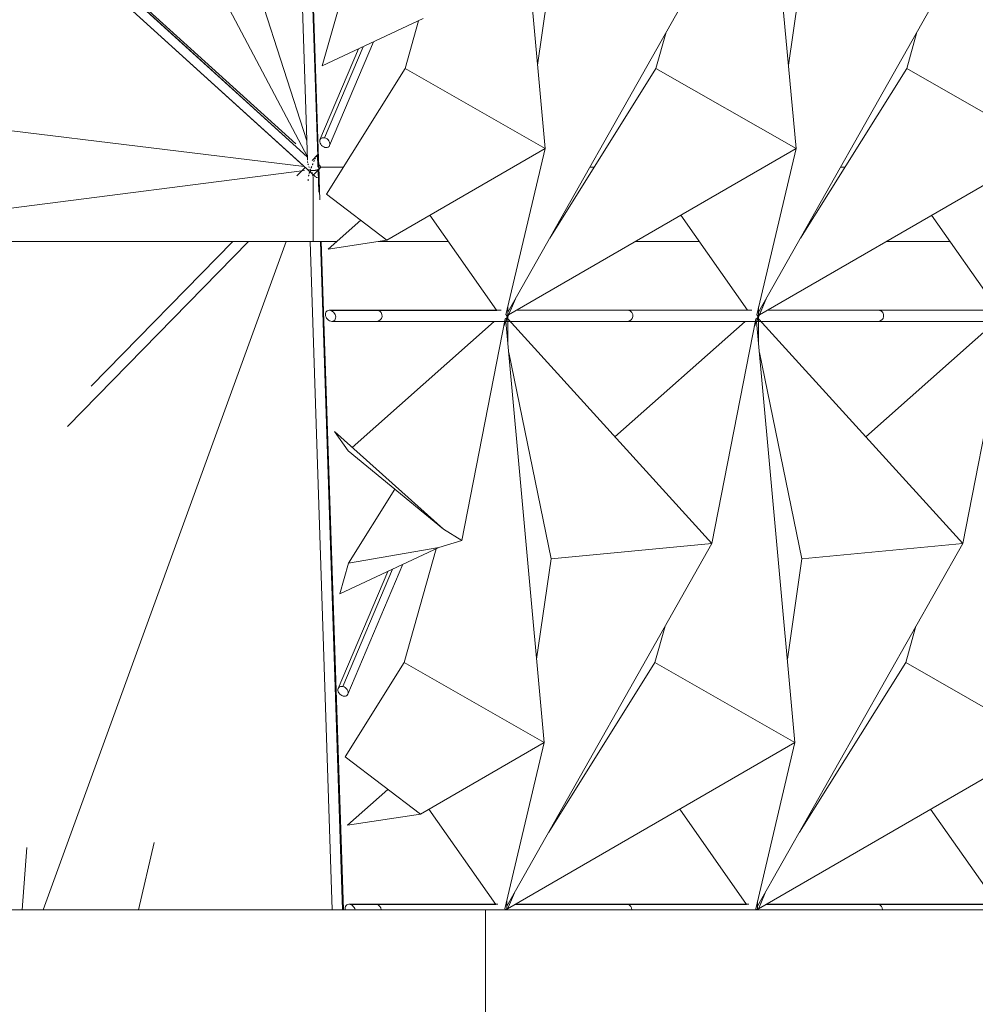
# Model space of a CAD drawing. Header units: inches. Extents: x 424 to 2043, y -237 to 445.
# Tile 314 of 656: x 717.26 to 722.4, y 211.34 to 216.64. Entities that reach past the tile are written whole.
import ezdxf

# ---------------------------------------------------------------- set-up
doc = ezdxf.new("R2010")
doc.units = ezdxf.units.IN
doc.header["$MEASUREMENT"] = 0
for name, color, linetype, lineweight in [('A-FLOR', 192, 'Continuous', 9), ('A-GENM', 13, 'Continuous', 9), ('A-GLAZ-CURT', 52, 'Continuous', 9)]:
    doc.layers.add(name, color=color, linetype=linetype, lineweight=lineweight)

# ---------------------------------------------------------------- blocks, each defined once
blk = doc.blocks.new('Generic Models 1 - Generic Models 1-135348-North')
at = {"layer": 'A-GENM'}
for p, q in [((88.3879, 1.6), (136.734, 1.6)), ((136.734, 1.6), (157.6439, 1.6)), ((136.734, 0), (136.734, 1.6))]:
    blk.add_line(p, q, dxfattribs=at)
blk = doc.blocks.new('Family2 - Family2-154966-North')
at = {"layer": 'A-GLAZ-CURT'}
for p, q in [((136.8182, 4.83), (136.8066, 4.83)), ((137.5057, 4.8293), (136.9011, 4.8293)), ((137.4995, 4.83), (136.9023, 4.83)), ((138.1689, 4.83), (137.4995, 4.83)), ((138.1455, 4.8293), (137.5057, 4.8293)), ((136.8539, 4.659), (136.8541, 4.7824)), ((136.8557, 4.7816), (137.9534, 3.5734)), ((136.8557, 4.7816), (137.9534, 3.5734)), ((138.19, 4.7831), (137.9534, 3.5734)), ((138.19, 4.7831), (137.9534, 3.5734)), ((138.1812, 4.7381), (138.2093, 4.8044)), ((136.8416, 4.77), (136.8646, 4.77)), ((136.8663, 4.77), (137.4995, 4.77)), ((137.4311, 4.1483), (138.1322, 4.77)), ((137.4995, 4.77), (138.1574, 4.77)), ((138.1296, 4.77), (138.128, 4.7663)), ((137.0871, 3.4906), (136.8591, 4.6018)), ((137.9534, 3.5734), (136.8489, 1.6189)), ((137.9534, 3.5734), (136.8489, 1.6189)), ((137.0871, 3.4906), (137.9534, 3.5734)), ((137.9534, 3.5734), (137.0871, 3.4906)), ((137.0093, 2.9505), (137.0871, 3.4906)), ((136.8486, 1.6158), (136.8486, 1.6484)), ((136.8511, 1.6), (136.89, 1.6916))]:
    blk.add_line(p, q, dxfattribs=at)
for start_param, end_param in [(6.061168, 6.322967), (3.141593, 6.061168)]:
    blk.add_ellipse((137.4995, 4.8), major_axis=(0, 0.03), ratio=0.942671, start_param=start_param, end_param=end_param, dxfattribs=at)
for points, knots in [([(136.8444, 4.8061), (136.8446, 4.8058), (136.8458, 4.8042), (136.8478, 4.8012), (136.85, 4.7973), (136.8518, 4.7934), (136.8531, 4.7896), (136.8539, 4.786), (136.8542, 4.7826), (136.8541, 4.7806), (136.8539, 4.7796)], [0.3637696, 0.3637696, 0.3637696, 0.3637696, 0.375, 0.4166667, 0.4583333, 0.5, 0.5416667, 0.5833333, 0.625, 0.6666667, 0.6666667, 0.6666667, 0.6666667]), ([(138.2102, 4.8067), (138.21, 4.8061), (138.2093, 4.8043), (138.2079, 4.8012), (138.2055, 4.7973), (138.2025, 4.7934), (138.1991, 4.7896), (138.1953, 4.786), (138.1922, 4.7835), (138.1903, 4.7821), (138.1899, 4.7818)], [0.3580875, 0.3580875, 0.3580875, 0.3580875, 0.375, 0.4166667, 0.4583333, 0.5, 0.5416667, 0.5833333, 0.625, 0.6364711, 0.6364711, 0.6364711, 0.6364711]), ([(136.8486, 1.6182), (136.8486, 1.6172), (136.8486, 1.6151), (136.8485, 1.6117), (136.8482, 1.6069), (136.8478, 1.6029), (136.8474, 1.6002), (136.8473, 1.6)], [-0.6427143, -0.6427143, -0.6427143, -0.6427143, -0.625, -0.6041667, -0.5833333, -0.5416667, -0.537574, -0.537574, -0.537574, -0.537574])]:
    blk.add_open_spline(points, degree=3, knots=knots, dxfattribs=at)
blk = doc.blocks.new('Family2 - Family2-V1-North')
at = {"layer": 'A-GLAZ-CURT'}
for p, q in [((136.8238, 8.03), (136.8122, 8.03)), ((137.5113, 8.0293), (136.9067, 8.0293)), ((137.5051, 8.03), (136.9079, 8.03)), ((138.1745, 8.03), (137.5051, 8.03)), ((138.1511, 8.0293), (137.5113, 8.0293)), ((136.8472, 7.97), (136.8702, 7.97)), ((136.8595, 7.859), (136.8597, 7.9824)), ((136.8613, 7.9816), (137.959, 6.7734)), ((136.8613, 7.9816), (137.959, 6.7734)), ((136.8719, 7.97), (137.5051, 7.97)), ((137.4366, 7.3483), (138.137, 7.9693)), ((137.5051, 7.97), (138.163, 7.97)), ((138.1956, 7.9831), (137.959, 6.7734)), ((138.1956, 7.9831), (137.959, 6.7734)), ((138.1352, 7.97), (138.1336, 7.9663)), ((138.1868, 7.9381), (138.2149, 8.0044)), ((137.0927, 6.6906), (136.8647, 7.8018)), ((137.959, 6.7734), (136.8544, 4.8189)), ((137.959, 6.7734), (136.8544, 4.8189)), ((137.0927, 6.6906), (137.959, 6.7734)), ((137.959, 6.7734), (137.0927, 6.6906)), ((137.0149, 6.1505), (137.0927, 6.6906)), ((136.8456, 4.7737), (136.8954, 4.8914)), ((136.8542, 4.8158), (136.8542, 4.8484))]:
    blk.add_line(p, q, dxfattribs=at)
for start_param, end_param in [(6.061168, 6.322967), (3.141593, 6.061168)]:
    blk.add_ellipse((137.5051, 8), major_axis=(0, 0.03), ratio=0.942671, start_param=start_param, end_param=end_param, dxfattribs=at)
for points, knots in [([(136.85, 8.0061), (136.8502, 8.0058), (136.8514, 8.0042), (136.8534, 8.0012), (136.8556, 7.9973), (136.8574, 7.9934), (136.8587, 7.9896), (136.8595, 7.986), (136.8598, 7.9826), (136.8596, 7.9806), (136.8595, 7.9796)], [0.3637696, 0.3637696, 0.3637696, 0.3637696, 0.375, 0.4166667, 0.4583333, 0.5, 0.5416667, 0.5833333, 0.625, 0.6666667, 0.6666667, 0.6666667, 0.6666667]), ([(138.2158, 8.0067), (138.2156, 8.0061), (138.2149, 8.0043), (138.2135, 8.0012), (138.211, 7.9973), (138.2081, 7.9934), (138.2047, 7.9896), (138.2009, 7.986), (138.1978, 7.9835), (138.1959, 7.9821), (138.1955, 7.9818)], [0.3580875, 0.3580875, 0.3580875, 0.3580875, 0.375, 0.4166667, 0.4583333, 0.5, 0.5416667, 0.5833333, 0.625, 0.6364711, 0.6364711, 0.6364711, 0.6364711]), ([(136.8477, 4.7791), (136.8473, 4.778), (136.8465, 4.7758), (136.8452, 4.7728), (136.8444, 4.7709), (136.844, 4.7701)], [-0.41629242, -0.41629242, -0.41629242, -0.41629242, -0.39583333, -0.375, -0.35906286, -0.35906286, -0.35906286, -0.35906286]), ([(136.8541, 4.8182), (136.8542, 4.8172), (136.8542, 4.8151), (136.8541, 4.8117), (136.8538, 4.8069), (136.8531, 4.8007), (136.8518, 4.7934), (136.85, 4.7861), (136.8485, 4.7815), (136.8477, 4.7792)], [-0.6427143, -0.6427143, -0.6427143, -0.6427143, -0.625, -0.6041667, -0.5833333, -0.5416667, -0.5, -0.4583333, -0.4166667, -0.4166667, -0.4166667, -0.4166667])]:
    blk.add_open_spline(points, degree=3, knots=knots, dxfattribs=at)
blk = doc.blocks.new('Family2 - Family2-154967-North')
at = {"layer": 'A-GLAZ-CURT'}
for p, q in [((138.1812, 4.7381), (138.1963, 4.7737)), ((138.2046, 4.659), (138.2049, 4.8158)), ((138.1296, 4.77), (138.128, 4.7663)), ((138.4009, 2.5007), (138.1945, 4.77)), ((138.4009, 2.5007), (138.1945, 4.77)), ((137.7016, 3.1277), (137.6466, 2.932)), ((137.6466, 2.932), (137.0746, 2.0183)), ((137.6466, 2.932), (138.4009, 2.5007)), ((138.4009, 2.5007), (137.6466, 2.932)), ((136.8529, 1.6046), (138.4009, 2.5007)), ((136.8529, 1.6046), (138.4009, 2.5007)), ((138.1892, 1.6054), (138.4009, 2.5007)), ((138.1892, 1.6054), (138.4009, 2.5007)), ((137.7802, 2.1414), (138.1399, 1.6293)), ((136.853, 1.6044), (136.89, 1.6916)), ((138.1993, 1.6), (138.1994, 1.6484)), ((137.5001, 1.6293), (136.8955, 1.6293)), ((137.4939, 1.63), (136.8968, 1.63)), ((138.1518, 1.63), (137.4939, 1.63)), ((138.1399, 1.6293), (137.5001, 1.6293))]:
    blk.add_line(p, q, dxfattribs=at)
for start_param, end_param in [(6.061168, 6.322967), (4.71212, 6.061168)]:
    blk.add_ellipse((137.4939, 1.6), major_axis=(0, 0.03), ratio=0.942671, start_param=start_param, end_param=end_param, dxfattribs=at)
for points, knots in [([(138.1947, 4.7701), (138.1951, 4.7709), (138.1959, 4.7728), (138.1972, 4.7758), (138.1989, 4.7803), (138.2007, 4.7861), (138.2025, 4.7934), (138.2039, 4.8007), (138.2045, 4.8069), (138.2048, 4.8117), (138.2049, 4.8151), (138.2049, 4.8172), (138.2049, 4.8182)], [-0.641301, -0.641301, -0.641301, -0.641301, -0.625, -0.6041667, -0.5833333, -0.5416667, -0.5, -0.4583333, -0.4166667, -0.3958333, -0.375, -0.3572857, -0.3572857, -0.3572857, -0.3572857]), ([(136.8508, 1.6), (136.851, 1.6004), (136.852, 1.6021), (136.853, 1.6043), (136.8537, 1.6061), (136.8539, 1.6067)], [0.5705846, 0.5705846, 0.5705846, 0.5705846, 0.58333333, 0.625, 0.64191254, 0.64191254, 0.64191254, 0.64191254]), ([(138.1936, 1.6), (138.1934, 1.6004), (138.1924, 1.6021), (138.191, 1.6042), (138.1898, 1.6058), (138.1895, 1.6061)], [0.5705846, 0.5705846, 0.5705846, 0.5705846, 0.58333333, 0.625, 0.63623038, 0.63623038, 0.63623038, 0.63623038])]:
    blk.add_open_spline(points, degree=3, knots=knots, dxfattribs=at)
blk = doc.blocks.new('Family2 - Family2-V15-North')
at = {"layer": 'A-GLAZ-CURT'}
for p, q in [((138.2102, 7.859), (138.2105, 8.0158)), ((138.1352, 7.97), (138.1336, 7.9663)), ((138.1868, 7.9381), (138.2019, 7.9737)), ((138.4065, 5.7007), (138.2001, 7.97)), ((138.4065, 5.7007), (138.2001, 7.97)), ((137.7072, 6.3277), (137.6522, 6.132)), ((137.6522, 6.132), (137.0802, 5.2183)), ((137.6522, 6.132), (138.4065, 5.7007)), ((138.4065, 5.7007), (137.6522, 6.132)), ((136.8585, 4.8046), (138.4065, 5.7007)), ((136.8585, 4.8046), (138.4065, 5.7007)), ((138.1948, 4.8054), (138.4065, 5.7007)), ((138.1948, 4.8054), (138.4065, 5.7007)), ((137.7858, 5.3414), (138.1455, 4.8293)), ((136.8586, 4.8044), (136.8954, 4.8914)), ((137.5057, 4.8293), (136.9011, 4.8293)), ((137.4995, 4.83), (136.9023, 4.83)), ((138.1574, 4.83), (137.4995, 4.83)), ((138.1455, 4.8293), (137.5057, 4.8293)), ((138.2048, 4.7824), (138.205, 4.8484)), ((136.8066, 4.77), (136.8354, 4.77)), ((136.8367, 4.77), (136.8646, 4.77)), ((136.8663, 4.77), (137.4995, 4.77)), ((137.4995, 4.77), (138.1861, 4.77)), ((138.1875, 4.77), (138.1924, 4.77))]:
    blk.add_line(p, q, dxfattribs=at)
for start_param, end_param in [(6.061168, 6.322967), (3.141593, 6.061168)]:
    blk.add_ellipse((137.4995, 4.8), major_axis=(0, 0.03), ratio=0.942671, start_param=start_param, end_param=end_param, dxfattribs=at)
for points, knots in [([(138.2003, 7.9701), (138.2007, 7.9709), (138.2015, 7.9728), (138.2028, 7.9758), (138.2045, 7.9803), (138.2063, 7.9861), (138.2081, 7.9934), (138.2094, 8.0007), (138.2101, 8.0069), (138.2104, 8.0117), (138.2105, 8.0151), (138.2105, 8.0172), (138.2105, 8.0182)], [-0.641301, -0.641301, -0.641301, -0.641301, -0.625, -0.6041667, -0.5833333, -0.5416667, -0.5, -0.4583333, -0.4166667, -0.3958333, -0.375, -0.3572857, -0.3572857, -0.3572857, -0.3572857]), ([(136.8392, 4.7818), (136.8396, 4.7821), (136.8414, 4.7835), (136.8446, 4.786), (136.8484, 4.7896), (136.8518, 4.7934), (136.8547, 4.7973), (136.8571, 4.8012), (136.8586, 4.8043), (136.8593, 4.8061), (136.8595, 4.8067)], [0.3635289, 0.3635289, 0.3635289, 0.3635289, 0.375, 0.4166667, 0.4583333, 0.5, 0.5416667, 0.5833333, 0.625, 0.6419125, 0.6419125, 0.6419125, 0.6419125]), ([(138.2046, 4.7796), (138.2048, 4.7806), (138.2049, 4.7826), (138.2046, 4.786), (138.2038, 4.7896), (138.2025, 4.7934), (138.2008, 4.7973), (138.1986, 4.8012), (138.1966, 4.8042), (138.1954, 4.8058), (138.1951, 4.8061)], [0.3333333, 0.3333333, 0.3333333, 0.3333333, 0.375, 0.4166667, 0.4583333, 0.5, 0.5416667, 0.5833333, 0.625, 0.6362304, 0.6362304, 0.6362304, 0.6362304])]:
    blk.add_open_spline(points, degree=3, knots=knots, dxfattribs=at)
blk = doc.blocks.new('Family2 - Family2-V21-North')
at = {"layer": 'A-GLAZ-CURT'}
for p, q in [((138.1745, 8.03), (138.163, 8.03)), ((138.8621, 8.0293), (138.2574, 8.0293)), ((138.8558, 8.03), (138.2587, 8.03)), ((139.5253, 8.03), (138.8558, 8.03)), ((139.5018, 8.0293), (138.8621, 8.0293)), ((138.198, 7.97), (138.2209, 7.97)), ((138.2102, 7.859), (138.2104, 7.9824)), ((138.212, 7.9816), (139.3098, 6.7734)), ((138.212, 7.9816), (139.3098, 6.7734)), ((138.2226, 7.97), (138.8558, 7.97)), ((138.7874, 7.3483), (139.4877, 7.9693)), ((138.8558, 7.97), (139.5137, 7.97)), ((139.5463, 7.9831), (139.3098, 6.7734)), ((139.5463, 7.9831), (139.3098, 6.7734)), ((139.4859, 7.97), (139.4843, 7.9663)), ((139.5375, 7.9381), (139.5656, 8.0044)), ((138.4434, 6.6906), (138.2154, 7.8018)), ((139.3098, 6.7734), (138.2052, 4.8189)), ((139.3098, 6.7734), (138.2052, 4.8189)), ((138.4434, 6.6906), (139.3098, 6.7734)), ((139.3098, 6.7734), (138.4434, 6.6906)), ((138.3656, 6.1505), (138.4434, 6.6906)), ((138.1963, 4.7737), (138.2462, 4.8914)), ((138.2049, 4.8158), (138.205, 4.8484))]:
    blk.add_line(p, q, dxfattribs=at)
for start_param, end_param in [(6.061168, 6.322967), (3.141593, 6.061168)]:
    blk.add_ellipse((138.8558, 8), major_axis=(0, 0.03), ratio=0.942671, start_param=start_param, end_param=end_param, dxfattribs=at)
for points, knots in [([(138.2007, 8.0061), (138.201, 8.0058), (138.2022, 8.0042), (138.2041, 8.0012), (138.2064, 7.9973), (138.2081, 7.9934), (138.2094, 7.9896), (138.2102, 7.986), (138.2105, 7.9826), (138.2104, 7.9806), (138.2102, 7.9796)], [0.3637696, 0.3637696, 0.3637696, 0.3637696, 0.375, 0.4166667, 0.4583333, 0.5, 0.5416667, 0.5833333, 0.625, 0.6666667, 0.6666667, 0.6666667, 0.6666667]), ([(139.5665, 8.0066), (139.5663, 8.0061), (139.5657, 8.0043), (139.5642, 8.0012), (139.5618, 7.9973), (139.5589, 7.9934), (139.5555, 7.9896), (139.5516, 7.986), (139.5485, 7.9835), (139.5466, 7.9821), (139.5462, 7.9818)], [0.3584649, 0.3584649, 0.3584649, 0.3584649, 0.375, 0.4166667, 0.4583333, 0.5, 0.5416667, 0.5833333, 0.625, 0.6364711, 0.6364711, 0.6364711, 0.6364711]), ([(138.2049, 4.8182), (138.2049, 4.8172), (138.2049, 4.8151), (138.2048, 4.8117), (138.2045, 4.8069), (138.2039, 4.8007), (138.2025, 4.7934), (138.2007, 4.7861), (138.1989, 4.7803), (138.1972, 4.7758), (138.1959, 4.7728), (138.1951, 4.7709), (138.1947, 4.7701)], [-0.6427143, -0.6427143, -0.6427143, -0.6427143, -0.625, -0.6041667, -0.5833333, -0.5416667, -0.5, -0.4583333, -0.4166667, -0.3958333, -0.375, -0.358699, -0.358699, -0.358699, -0.358699])]:
    blk.add_open_spline(points, degree=3, knots=knots, dxfattribs=at)
blk = doc.blocks.new('Family2 - Family2-V17-North')
at = {"layer": 'A-GLAZ-CURT'}
for p, q in [((150.3668, 7.859), (150.3671, 8.0158)), ((150.2918, 7.97), (150.2902, 7.9663)), ((150.3434, 7.9381), (150.3585, 7.9737)), ((150.5631, 5.7007), (150.3567, 7.97)), ((150.5631, 5.7007), (150.3567, 7.97)), ((149.8638, 6.3277), (149.8088, 6.132)), ((149.8088, 6.132), (149.2368, 5.2183)), ((149.8088, 6.132), (150.5631, 5.7007)), ((150.5631, 5.7007), (149.8088, 6.132)), ((149.0151, 4.8046), (150.5631, 5.7007)), ((149.0151, 4.8046), (150.5631, 5.7007)), ((150.3514, 4.8054), (150.5631, 5.7007)), ((150.3514, 4.8054), (150.5631, 5.7007)), ((149.9424, 5.3414), (150.3021, 4.8293)), ((149.0152, 4.8044), (149.052, 4.8914)), ((149.6623, 4.8293), (149.0577, 4.8293)), ((149.6561, 4.83), (149.0589, 4.83)), ((150.314, 4.83), (149.6561, 4.83)), ((150.3021, 4.8293), (149.6623, 4.8293)), ((150.3614, 4.7824), (150.3615, 4.8484)), ((148.9632, 4.77), (148.9919, 4.77)), ((148.9933, 4.77), (149.0212, 4.77)), ((149.0229, 4.77), (149.6561, 4.77)), ((149.6561, 4.77), (150.3427, 4.77)), ((150.344, 4.77), (150.349, 4.77))]:
    blk.add_line(p, q, dxfattribs=at)
for start_param, end_param in [(6.061168, 6.322967), (3.141593, 6.061168)]:
    blk.add_ellipse((149.6561, 4.8), major_axis=(0, 0.03), ratio=0.942671, start_param=start_param, end_param=end_param, dxfattribs=at)
for points, knots in [([(150.3569, 7.9701), (150.3572, 7.9709), (150.3581, 7.9728), (150.3594, 7.9758), (150.3611, 7.9803), (150.3629, 7.9861), (150.3647, 7.9934), (150.366, 8.0007), (150.3667, 8.0069), (150.367, 8.0117), (150.3671, 8.0151), (150.3671, 8.0173), (150.367, 8.0183)], [-0.641301, -0.641301, -0.641301, -0.641301, -0.625, -0.6041667, -0.5833333, -0.5416667, -0.5, -0.4583333, -0.4166667, -0.3958333, -0.375, -0.3568993, -0.3568993, -0.3568993, -0.3568993]), ([(148.9958, 4.7818), (148.9962, 4.7821), (148.998, 4.7835), (149.0012, 4.786), (149.005, 4.7896), (149.0084, 4.7934), (149.0113, 4.7973), (149.0137, 4.8012), (149.0152, 4.8043), (149.0159, 4.8061), (149.016, 4.8067)], [0.3635289, 0.3635289, 0.3635289, 0.3635289, 0.375, 0.4166667, 0.4583333, 0.5, 0.5416667, 0.5833333, 0.625, 0.6419125, 0.6419125, 0.6419125, 0.6419125]), ([(150.3612, 4.7796), (150.3614, 4.7806), (150.3615, 4.7826), (150.3612, 4.786), (150.3604, 4.7896), (150.3591, 4.7934), (150.3574, 4.7973), (150.3551, 4.8012), (150.3532, 4.8042), (150.352, 4.8058), (150.3517, 4.8061)], [0.3333333, 0.3333333, 0.3333333, 0.3333333, 0.375, 0.4166667, 0.4583333, 0.5, 0.5416667, 0.5833333, 0.625, 0.6362304, 0.6362304, 0.6362304, 0.6362304])]:
    blk.add_open_spline(points, degree=3, knots=knots, dxfattribs=at)
blk = doc.blocks.new('Family2 - Family2-157067-North')
at = {"layer": 'A-GLAZ-CURT'}
for p, q in [((135.5657, 13.6657), (135.5404, 13.6413)), ((135.5668, 13.6044), (135.5648, 13.6648)), ((135.5712, 13.5899), (135.5687, 13.6644)), ((135.4968, 13.5991), (135.4538, 13.5576)), ((135.5715, 13.4643), (135.5675, 13.5843)), ((135.5767, 13.4243), (135.5712, 13.5892)), ((135.513, 13.5356), (135.5131, 13.5305)), ((133.7643, 11.8431), (135.1697, 13.2)), ((135.3916, 13.2), (133.8991, 9.1958)), ((135.3916, 13.2), (133.8991, 9.1958)), ((135.0833, 13.2), (134.1709, 12.3191)), ((135.5241, 13.2), (135.6436, 9.599)), ((135.7, 9.5919), (135.5803, 13.2)), ((135.7036, 9.601), (135.5841, 13.2)), ((131.4338, 9.5932), (133.0737, 11.1764)), ((132.5523, 10.7564), (131.3996, 9.6435)), ((133.9189, 9.9316), (133.8991, 9.1958)), ((133.8991, 9.1958), (133.9189, 9.9316)), ((133.8991, 9.1958), (134.5339, 9.6)), ((133.8991, 9.1958), (134.5339, 9.6)), ((135.7095, 9.4243), (135.7036, 9.601)), ((131.3617, 9.5921), (131.4352, 9.5255)), ((133.8991, 9.1958), (131.427, 9.595)), ((133.8991, 9.1958), (131.427, 9.595)), ((135.6436, 9.599), (135.646, 9.529)), ((135.7042, 9.4643), (135.7, 9.5919)), ((131.7939, 9.2), (135.8153, 5.5514)), ((135.7745, 5.6569), (131.8693, 9.2)), ((135.7129, 5.7253), (131.8832, 9.2)), ((135.776, 5.6566), (133.8991, 9.1958)), ((135.776, 5.6566), (133.8991, 9.1958)), ((134.6622, 9.2), (135.7717, 5.7418)), ((135.6569, 9.2), (135.7751, 5.6382)), ((135.8323, 5.6045), (135.713, 9.2)), ((135.8367, 5.5901), (135.7169, 9.2)), ((135.8343, 5.5468), (135.833, 5.5843)), ((135.8377, 5.5618), (135.8367, 5.5896))]:
    blk.add_line(p, q, dxfattribs=at)
for start_param, end_param in [(5.767771, 6.29137), (3.141593, 5.767771)]:
    blk.add_ellipse((135.6736, 9.6), major_axis=(0.03, 0.001), ratio=0.609969, start_param=start_param, end_param=end_param, dxfattribs=at)
for points, knots in [([(135.5484, 13.6356), (135.5482, 13.6351), (135.5474, 13.6334), (135.5462, 13.6309), (135.5452, 13.6287), (135.5448, 13.6279)], [0.24203191, 0.24203191, 0.24203191, 0.24203191, 0.25, 0.27083333, 0.28380873, 0.28380873, 0.28380873, 0.28380873]), ([(135.534, 13.6027), (135.5338, 13.6021), (135.5329, 13.6001), (135.5318, 13.5973), (135.531, 13.5952), (135.5307, 13.5945)], [0.40829096, 0.40829096, 0.40829096, 0.40829096, 0.41666667, 0.4375, 0.44753636, 0.44753636, 0.44753636, 0.44753636]), ([(135.5412, 13.6198), (135.541, 13.6192), (135.5401, 13.6173), (135.5389, 13.6145), (135.5379, 13.6122), (135.5375, 13.6113)], [0.32536524, 0.32536524, 0.32536524, 0.32536524, 0.33333333, 0.35416667, 0.36714206, 0.36714206, 0.36714206, 0.36714206]), ([(135.5182, 13.559), (135.5179, 13.5582), (135.5174, 13.5563), (135.5168, 13.5545), (135.5165, 13.5534)], [0.63145794, 0.63145794, 0.63145794, 0.63145794, 0.64583333, 0.66666667, 0.66666667, 0.66666667, 0.66666667]), ([(135.5232, 13.574), (135.5228, 13.5731), (135.5221, 13.5708), (135.5213, 13.5687), (135.5209, 13.5674)], [0.54812461, 0.54812461, 0.54812461, 0.54812461, 0.5625, 0.58333333, 0.58333333, 0.58333333, 0.58333333]), ([(135.7766, 5.626), (135.7764, 5.6271), (135.776, 5.629), (135.7758, 5.6308), (135.7757, 5.6316)], [0.75, 0.75, 0.75, 0.75, 0.77083333, 0.78693652, 0.78693652, 0.78693652, 0.78693652]), ([(135.7801, 5.6124), (135.7797, 5.6136), (135.7791, 5.6157), (135.7785, 5.6177), (135.7783, 5.6186)], [0.66666667, 0.66666667, 0.66666667, 0.66666667, 0.6875, 0.70360319, 0.70360319, 0.70360319, 0.70360319]), ([(135.8032, 5.5654), (135.8021, 5.567), (135.8007, 5.569), (135.7993, 5.5712), (135.799, 5.5716)], [0.38164917, 0.38164917, 0.38164917, 0.38164917, 0.41666667, 0.42504662, 0.42504662, 0.42504662, 0.42504662]), ([(135.8123, 5.5543), (135.8122, 5.5544), (135.8114, 5.5552), (135.81, 5.5568), (135.8086, 5.5584), (135.808, 5.5592)], [0.28921046, 0.28921046, 0.28921046, 0.28921046, 0.29166667, 0.3125, 0.33333333, 0.33333333, 0.33333333, 0.33333333]), ([(135.8191, 5.5483), (135.8187, 5.5486), (135.8177, 5.5493), (135.8164, 5.5504), (135.8155, 5.5512), (135.8153, 5.5514)], [0.21659884, 0.21659884, 0.21659884, 0.21659884, 0.22916667, 0.25, 0.25776147, 0.25776147, 0.25776147, 0.25776147]), ([(135.826, 5.5447), (135.8257, 5.5448), (135.8249, 5.5451), (135.8235, 5.5456), (135.8225, 5.5461), (135.8221, 5.5464)], [0.13326551, 0.13326551, 0.13326551, 0.13326551, 0.14583333, 0.16666667, 0.18250429, 0.18250429, 0.18250429, 0.18250429])]:
    blk.add_open_spline(points, degree=3, knots=knots, dxfattribs=at)
for points in [[(135.5545, 13.6479), (135.5536, 13.6462), (135.5527, 13.6445), (135.5518, 13.6427)], [(135.5603, 13.6583), (135.5596, 13.6572), (135.5589, 13.6559), (135.5581, 13.6545)], [(135.5648, 13.6648), (135.5643, 13.6642), (135.5638, 13.6635), (135.5632, 13.6626)], [(135.5677, 13.6668), (135.5674, 13.6668), (135.5666, 13.6665), (135.5654, 13.6655), (135.5648, 13.6648)], [(135.5687, 13.6643), (135.5687, 13.6643), (135.5687, 13.6644), (135.5687, 13.6644)], [(135.5266, 13.5836), (135.5264, 13.5831), (135.5263, 13.5827), (135.5261, 13.5823)], [(135.7854, 5.5979), (135.7845, 5.6001), (135.7836, 5.6022), (135.7828, 5.6044)], [(135.791, 5.5858), (135.7903, 5.5871), (135.7896, 5.5885), (135.789, 5.5899)], [(135.7921, 5.5836), (135.7918, 5.5842), (135.7915, 5.5848), (135.7912, 5.5854)], [(135.7947, 5.5788), (135.794, 5.5802), (135.7932, 5.5816), (135.7924, 5.5831)], [(135.8317, 5.5449), (135.831, 5.5446), (135.8303, 5.5444), (135.8296, 5.5443)], [(135.8356, 5.5488), (135.8352, 5.548), (135.8347, 5.5473), (135.8343, 5.5468)], [(135.8375, 5.5565), (135.8374, 5.5552), (135.8372, 5.554), (135.837, 5.5528)], [(135.8376, 5.5621), (135.8376, 5.562), (135.8377, 5.5619), (135.8377, 5.5618)]]:
    blk.add_open_spline(points, degree=3, dxfattribs=at)
blk = doc.blocks.new('Family2 - Family2-157071-North')
at = {"layer": 'A-GLAZ-CURT'}
for p, q in [((131.3653, 9.6366), (131.3719, 9.5315)), ((131.4061, 9.5519), (131.4352, 9.5255)), ((131.3925, 9.2), (131.6163, 5.5981)), ((131.5871, 6.964), (131.4482, 9.2)), ((131.6762, 5.6019), (131.4526, 9.2)), ((131.5006, 9.2), (132.6688, 5.1841)), ((131.5006, 9.2), (132.6688, 5.1841)), ((133.1224, 5.9241), (131.5819, 9.2)), ((131.7939, 9.2), (135.7713, 5.5914)), ((135.7745, 5.656), (131.8684, 9.2)), ((135.7129, 5.7253), (131.8832, 9.2)), ((133.1224, 5.9241), (132.6688, 5.1841)), ((132.6688, 5.1841), (133.1224, 5.9241)), ((135.7567, 5.6046), (133.1224, 5.9241)), ((131.6719, 5.6), (131.6696, 5.637)), ((131.6163, 5.5981), (131.6205, 5.5302)), ((131.6772, 5.586), (131.6762, 5.6019)), ((132.6688, 5.1841), (135.7596, 5.5834)), ((132.6688, 5.1841), (135.7596, 5.5834)), ((135.7637, 5.5993), (135.7186, 5.5532)), ((135.803, 5.5536), (135.8419, 5.5935)), ((135.8426, 5.5942), (135.832, 5.6038)), ((135.833, 5.5844), (135.8426, 5.5942)), ((135.8415, 5.6086), (135.8339, 5.6155)), ((131.641, 5.2), (131.8648, 1.6)), ((131.6981, 5.1785), (131.6967, 5.2)), ((131.9166, 1.7338), (131.7012, 5.2)), ((133.1791, 5.2456), (132.6688, 5.1841)), ((132.6688, 5.1841), (133.1791, 5.2456)), ((134.4833, 4.2041), (135.4572, 5.2)), ((135.3733, 5.2), (134.6112, 4.4207)), ((131.8974, 1.6461), (132.6688, 5.1841)), ((131.8974, 1.6461), (132.6688, 5.1841)), ((131.7811, 3.842), (131.7663, 4.081)), ((131.9368, 1.6), (133.2871, 2.9809)), ((133.0239, 2.7975), (131.917, 1.6656)), ((131.9207, 1.6676), (131.9205, 1.6699))]:
    blk.add_line(p, q, dxfattribs=at)
blk.add_ellipse((131.6462, 5.6), major_axis=(0.0299, 0.0019), ratio=0.621854, start_param=3.114939, end_param=5.471134, dxfattribs=at)
for points in [[(131.3841, 9.5812), (131.3849, 9.5798), (131.3857, 9.5784), (131.3865, 9.5771)], [(131.391, 9.5699), (131.3922, 9.5681), (131.3935, 9.5664), (131.3947, 9.5647)], [(135.7814, 5.5857), (135.7819, 5.5855), (135.7823, 5.5854), (135.7828, 5.5852)], [(135.7901, 5.5834), (135.7907, 5.5833), (135.7912, 5.5832), (135.7917, 5.5832)], [(131.9035, 1.6424), (131.9044, 1.6443), (131.9053, 1.6461), (131.9062, 1.6478)], [(131.8862, 1.6005), (131.8864, 1.601), (131.8866, 1.6015), (131.8868, 1.602)]]:
    blk.add_open_spline(points, degree=3, dxfattribs=at)
for points, knots in [([(131.3994, 9.5588), (131.4001, 9.5579), (131.401, 9.557), (131.4019, 9.556), (131.4021, 9.5558)], [0.66666667, 0.66666667, 0.66666667, 0.66666667, 0.6875, 0.6926184, 0.6926184, 0.6926184, 0.6926184]), ([(135.7713, 5.5913), (135.7717, 5.5909), (135.7724, 5.5904), (135.7732, 5.5898), (135.7734, 5.5896)], [-0.73272455, -0.73272455, -0.73272455, -0.73272455, -0.70833333, -0.69639412, -0.69639412, -0.69639412, -0.69639412]), ([(135.7924, 5.583), (135.793, 5.583), (135.7943, 5.5828), (135.7965, 5.5825), (135.799, 5.5823), (135.8016, 5.5822), (135.8041, 5.5822), (135.8067, 5.5822), (135.8092, 5.5823), (135.8118, 5.5825), (135.8143, 5.5827), (135.8176, 5.5832), (135.8209, 5.5838), (135.8239, 5.5845), (135.8269, 5.5853), (135.8305, 5.5865), (135.8343, 5.5881), (135.8388, 5.5906), (135.8413, 5.5927), (135.8426, 5.5942)], [-0.493957, -0.493957, -0.493957, -0.493957, -0.4791667, -0.4583333, -0.4375, -0.4166667, -0.3958333, -0.375, -0.3541667, -0.3333333, -0.3125, -0.2916667, -0.25, -0.2291667, -0.2083333, -0.1666667, -0.125, -0.0833333, 0, 0, 0, 0]), ([(135.8426, 5.5942), (135.8439, 5.5956), (135.8452, 5.598), (135.8456, 5.6011), (135.8452, 5.6034), (135.8443, 5.6053), (135.8433, 5.6067), (135.8424, 5.6077), (135.8418, 5.6084), (135.8415, 5.6087)], [-1, -1, -1, -1, -0.9166667, -0.875, -0.8333333, -0.7916667, -0.7708333, -0.75, -0.7327245, -0.7327245, -0.7327245, -0.7327245]), ([(131.8901, 1.6107), (131.8904, 1.6117), (131.8914, 1.6141), (131.8925, 1.617), (131.8933, 1.6188), (131.8935, 1.6193)], [0.6318168, 0.6318168, 0.6318168, 0.6318168, 0.64583333, 0.66666667, 0.67358201, 0.67358201, 0.67358201, 0.67358201]), ([(131.8969, 1.6275), (131.8973, 1.6284), (131.8982, 1.6306), (131.8991, 1.6328), (131.8997, 1.634)], [0.71515014, 0.71515014, 0.71515014, 0.71515014, 0.72916667, 0.75, 0.75, 0.75, 0.75])]:
    blk.add_open_spline(points, degree=3, knots=knots, dxfattribs=at)

msp = doc.modelspace()

# ---------------------------------------------------------------- linework, layer by layer
at = {"layer": 'A-FLOR'}
for p, q in [((718.877, 215.8485), (719.0003, 215.8485)), ((720.3278, 215.8485), (720.351, 215.8485)), ((721.6785, 215.8485), (721.7018, 215.8485)), ((718.8383, 215.7993), (718.8383, 215.4485)), ((718.9653, 215.4485), (716.1697, 215.4485)), ((719.5663, 215.4485), (719.1883, 215.4485)), ((720.917, 215.4485), (720.5734, 215.4485)), ((722.2677, 215.4485), (721.9241, 215.4485))]:
    msp.add_line(p, q, dxfattribs=at)
at = {"layer": 'A-GLAZ-CURT'}
for p, q in [((720.0876, 215.9492), (719.8813, 218.2184)), ((720.0876, 215.9492), (719.8813, 218.2184)), ((718.8869, 216.3942), (719.0335, 216.9164)), ((719.4295, 216.649), (718.8869, 216.3942)), ((719.4056, 216.6378), (719.3334, 216.3805)), ((718.9267, 215.9657), (719.1633, 216.524)), ((718.9267, 215.9657), (719.1633, 216.524)), ((719.0819, 216.4858), (718.8746, 215.9966)), ((719.0819, 216.4858), (718.8746, 215.9966)), ((719.1079, 216.498), (718.8998, 216.0069)), ((719.1079, 216.498), (718.8998, 216.0069)), ((719.3334, 216.3805), (718.9098, 215.7039)), ((720.0876, 215.9492), (719.3334, 216.3805)), ((719.3334, 216.3805), (720.0876, 215.9492)), ((719.2347, 215.4555), (720.0876, 215.9492)), ((719.2347, 215.4555), (720.0876, 215.9492)), ((719.8759, 215.0539), (720.0876, 215.9492)), ((719.8759, 215.0539), (720.0876, 215.9492)), ((718.8134, 215.866), (718.8091, 215.8616)), ((718.8614, 215.915), (718.8317, 215.8846)), ((718.8635, 215.8519), (718.8614, 215.915)), ((718.8686, 215.8386), (718.8661, 215.9131)), ((718.7956, 215.8478), (718.7505, 215.8016)), ((718.868, 215.7136), (718.8641, 215.8322)), ((718.8741, 215.6727), (718.8686, 215.8381)), ((718.8104, 215.7838), (718.8106, 215.776)), ((718.9098, 215.7039), (719.2347, 215.4555)), ((719.0943, 215.5628), (718.9196, 215.408)), ((719.467, 215.5899), (719.8261, 215.0785)), ((718.6918, 215.4485), (717.3831, 211.8485)), ((718.6918, 215.4485), (717.3831, 211.8485)), ((717.5151, 214.4525), (718.4891, 215.4485)), ((718.4051, 215.4485), (717.6431, 214.6692)), ((718.8215, 215.4485), (718.941, 211.8485)), ((718.9963, 211.8485), (718.8768, 215.4485)), ((719.001, 211.8495), (718.8815, 215.4485)), ((718.9196, 215.408), (719.2347, 215.4555)), ((719.1807, 215.0785), (718.9246, 215.0785)), ((719.1807, 215.0785), (718.9246, 215.0785)), ((719.1869, 215.0777), (718.9306, 215.0777)), ((719.1869, 215.0777), (718.9306, 215.0777)), ((719.8501, 215.0785), (719.1807, 215.0785)), ((719.8385, 215.0785), (719.1807, 215.0785)), ((719.8266, 215.0777), (719.1869, 215.0777)), ((719.8266, 215.0777), (719.1869, 215.0777)), ((719.886, 215.0309), (719.8861, 215.0969)), ((718.9386, 215.0185), (718.9325, 215.0192)), ((718.9386, 215.0185), (718.9325, 215.0192)), ((718.9386, 215.0185), (719.1807, 215.0185)), ((718.9386, 215.0185), (719.1807, 215.0185)), ((719.0475, 214.3394), (719.8134, 215.0185)), ((719.1807, 215.0185), (719.8385, 215.0185)), ((719.1807, 215.0185), (719.8672, 215.0185)), ((719.8712, 215.0315), (719.6378, 213.8385)), ((719.8712, 215.0315), (719.6378, 213.8385)), ((719.8105, 215.0179), (719.8091, 215.0147)), ((719.8105, 215.0179), (719.8091, 215.0147)), ((719.8624, 214.9865), (719.8905, 215.0529)), ((719.8624, 214.9865), (719.8775, 215.0222)), ((719.8686, 215.0185), (719.8735, 215.0185)), ((720.0821, 212.7492), (719.8757, 215.0184)), ((720.0821, 212.7492), (719.8757, 215.0184)), ((719.8858, 214.9074), (719.8861, 215.0642)), ((719.0257, 214.3201), (718.9523, 214.4246)), ((718.9523, 214.4246), (719.5407, 213.8986)), ((719.5407, 213.8986), (719.0257, 214.3201)), ((719.5407, 213.8986), (719.0257, 214.3201)), ((719.0279, 213.7164), (719.2771, 214.1144)), ((719.6378, 213.8385), (719.5407, 213.8986)), ((719.5155, 213.8011), (718.9813, 213.5503)), ((719.5155, 213.8011), (719.0279, 213.7164)), ((719.0279, 213.7164), (719.5155, 213.8011)), ((719.6378, 213.8385), (719.5155, 213.8011)), ((719.5, 213.7939), (719.3278, 213.1805)), ((718.9813, 213.5503), (719.0279, 213.7164)), ((719.0247, 213.0103), (719.3213, 213.71)), ((719.0247, 213.0103), (719.3213, 213.71)), ((719.2399, 213.6718), (718.9727, 213.0412)), ((719.2399, 213.6718), (718.9727, 213.0412)), ((719.2659, 213.684), (718.9979, 213.0515)), ((719.2659, 213.684), (718.9979, 213.0515)), ((719.3278, 213.1805), (719.0104, 212.6735)), ((720.0821, 212.7492), (719.3278, 213.1805)), ((719.3278, 213.1805), (720.0821, 212.7492)), ((719.4158, 212.3635), (720.0821, 212.7492)), ((719.4158, 212.3635), (720.0821, 212.7492)), ((719.8704, 211.8539), (720.0821, 212.7492)), ((719.8704, 211.8539), (720.0821, 212.7492)), ((719.0104, 212.6735), (719.4158, 212.3635)), ((719.2406, 212.4975), (719.0227, 212.3043)), ((719.4614, 212.3899), (719.8211, 211.8777)), ((719.0227, 212.3043), (719.4158, 212.3635)), ((717.8965, 211.8485), (717.9824, 212.2103)), ((717.2699, 211.8485), (717.2953, 212.1843)), ((717.2953, 212.1843), (717.2699, 211.8485)), ((719.8804, 211.8485), (719.8805, 211.8969)), ((719.1751, 211.8785), (719.0308, 211.8785)), ((719.1813, 211.8777), (719.0368, 211.8777)), ((719.8329, 211.8785), (719.1751, 211.8785)), ((719.8211, 211.8777), (719.1813, 211.8777))]:
    msp.add_line(p, q, dxfattribs=at)
at = {"layer": 'A-GLAZ-CURT', "flags": 128}
for points in [[(718.9015, 215.9554), (718.8949, 215.9578), (718.8886, 215.9614), (718.883, 215.9663), (718.8784, 215.972), (718.8751, 215.9782), (718.8733, 215.9846), (718.8731, 215.9908), (718.8745, 215.9965), (718.8774, 216.0012), (718.8817, 216.0048), (718.887, 216.007), (718.8932, 216.0077), (718.8998, 216.0069)], [(718.9015, 215.9554), (718.8949, 215.9578), (718.8886, 215.9614), (718.883, 215.9663), (718.8784, 215.972), (718.8751, 215.9782), (718.8733, 215.9846), (718.8731, 215.9908), (718.8745, 215.9965), (718.8774, 216.0012), (718.8817, 216.0048), (718.887, 216.007), (718.8932, 216.0077), (718.8998, 216.0069)], [(718.8998, 216.0069), (718.9064, 216.0046), (718.9127, 216.0009), (718.9183, 215.9961), (718.9228, 215.9903), (718.9261, 215.9841), (718.9279, 215.9777), (718.9281, 215.9715), (718.9267, 215.9659), (718.9238, 215.9611), (718.9196, 215.9575), (718.9142, 215.9553), (718.9081, 215.9546), (718.9015, 215.9554)], [(718.8998, 216.0069), (718.9064, 216.0046), (718.9127, 216.0009), (718.9183, 215.9961), (718.9228, 215.9903), (718.9261, 215.9841), (718.9279, 215.9777), (718.9281, 215.9715), (718.9267, 215.9659), (718.9238, 215.9611), (718.9196, 215.9575), (718.9142, 215.9553), (718.9081, 215.9546), (718.9015, 215.9554)], [(718.9325, 215.0192), (718.9264, 215.0214), (718.9205, 215.025), (718.9151, 215.0297), (718.9106, 215.0354), (718.9071, 215.0417), (718.9049, 215.0484), (718.904, 215.0551), (718.9045, 215.0614), (718.9063, 215.0671), (718.9094, 215.0719), (718.9136, 215.0755), (718.9187, 215.0777), (718.9245, 215.0785), (718.9306, 215.0777)], [(718.9325, 215.0192), (718.9264, 215.0214), (718.9205, 215.025), (718.9151, 215.0297), (718.9106, 215.0354), (718.9071, 215.0417), (718.9049, 215.0484), (718.904, 215.0551), (718.9045, 215.0614), (718.9063, 215.0671), (718.9094, 215.0719), (718.9136, 215.0755), (718.9187, 215.0777), (718.9245, 215.0785), (718.9306, 215.0777)], [(718.9306, 215.0777), (718.9368, 215.0755), (718.9427, 215.072), (718.948, 215.0672), (718.9525, 215.0615), (718.956, 215.0552), (718.9583, 215.0485), (718.9592, 215.0419), (718.9587, 215.0355), (718.9569, 215.0298), (718.9538, 215.025), (718.9495, 215.0215), (718.9444, 215.0192), (718.9387, 215.0185)], [(718.9306, 215.0777), (718.9368, 215.0755), (718.9427, 215.072), (718.948, 215.0672), (718.9525, 215.0615), (718.956, 215.0552), (718.9583, 215.0485), (718.9592, 215.0419), (718.9587, 215.0355), (718.9569, 215.0298), (718.9538, 215.025), (718.9495, 215.0215), (718.9444, 215.0192), (718.9387, 215.0185)], [(718.9996, 213), (718.9929, 213.0024), (718.9866, 213.006), (718.9811, 213.0109), (718.9765, 213.0166), (718.9732, 213.0228), (718.9714, 213.0292), (718.9712, 213.0354), (718.9726, 213.0411), (718.9755, 213.0458), (718.9798, 213.0494), (718.9851, 213.0516), (718.9913, 213.0523), (718.9979, 213.0515)], [(718.9996, 213), (718.9929, 213.0024), (718.9866, 213.006), (718.9811, 213.0109), (718.9765, 213.0166), (718.9732, 213.0228), (718.9714, 213.0292), (718.9712, 213.0354), (718.9726, 213.0411), (718.9755, 213.0458), (718.9798, 213.0494), (718.9851, 213.0516), (718.9913, 213.0523), (718.9979, 213.0515)], [(718.9979, 213.0515), (719.0045, 213.0492), (719.0108, 213.0455), (719.0164, 213.0406), (719.0209, 213.0349), (719.0242, 213.0287), (719.026, 213.0223), (719.0262, 213.0161), (719.0248, 213.0105), (719.0219, 213.0057), (719.0176, 213.0021), (719.0123, 212.9999), (719.0061, 212.9992), (718.9996, 213)], [(718.9979, 213.0515), (719.0045, 213.0492), (719.0108, 213.0455), (719.0164, 213.0406), (719.0209, 213.0349), (719.0242, 213.0287), (719.026, 213.0223), (719.0262, 213.0161), (719.0248, 213.0105), (719.0219, 213.0057), (719.0176, 213.0021), (719.0123, 212.9999), (719.0061, 212.9992), (718.9996, 213)], [(719.0111, 211.8485), (719.0102, 211.8551), (719.0107, 211.8614), (719.0125, 211.8671), (719.0156, 211.8719), (719.0198, 211.8755), (719.0249, 211.8777), (719.0307, 211.8785), (719.0368, 211.8777)], [(719.0368, 211.8777), (719.043, 211.8755), (719.0489, 211.872), (719.0542, 211.8672), (719.0587, 211.8615), (719.0622, 211.8552), (719.0645, 211.8485)]]:
    msp.add_lwpolyline(points, dxfattribs=at)
at = {"layer": 'A-GLAZ-CURT'}
for centre, major_axis, ratio, start_param, end_param in [((719.1807, 215.0485), (0, 0.03), 0.942671, 6.061168, 6.322967), ((719.1807, 215.0485), (0, 0.03), 0.942671, 6.061168, 6.322967), ((719.1807, 215.0485), (0, 0.03), 0.942671, 3.141593, 6.061168), ((719.1807, 215.0485), (0, 0.03), 0.942671, 3.141593, 6.061168), ((718.971, 211.8485), (0.03, 0.001), 0.609969, 6.239149, 6.283185), ((719.1751, 211.8485), (0, 0.03), 0.942671, 6.061168, 6.322967), ((719.1751, 211.8485), (0, 0.03), 0.942671, 4.71212, 6.061168)]:
    msp.add_ellipse(centre, major_axis=major_axis, ratio=ratio, start_param=start_param, end_param=end_param, dxfattribs=at)
for points, knots in [([(718.837, 215.8696), (718.8368, 215.869), (718.8359, 215.8671), (718.8347, 215.8642), (718.8337, 215.8618), (718.8334, 215.8609)], [0.32495338, 0.32495338, 0.32495338, 0.32495338, 0.33333333, 0.35416667, 0.36673449, 0.36673449, 0.36673449, 0.36673449]), ([(718.8443, 215.8857), (718.844, 215.8852), (718.8432, 215.8835), (718.842, 215.8809), (718.841, 215.8787), (718.8407, 215.8779)], [0.24162004, 0.24162004, 0.24162004, 0.24162004, 0.25, 0.27083333, 0.28340116, 0.28340116, 0.28340116, 0.28340116]), ([(718.8193, 215.8226), (718.819, 215.8216), (718.8183, 215.8193), (718.8175, 215.8167), (718.8169, 215.815), (718.8168, 215.8145)], [0.54848347, 0.54848347, 0.54848347, 0.54848347, 0.5625, 0.58333333, 0.59024868, 0.59024868, 0.59024868, 0.59024868]), ([(718.8299, 215.8521), (718.8296, 215.8515), (718.8288, 215.8494), (718.8277, 215.8465), (718.8268, 215.8441), (718.8265, 215.8433)], [0.40828671, 0.40828671, 0.40828671, 0.40828671, 0.41666667, 0.4375, 0.44908687, 0.44908687, 0.44908687, 0.44908687]), ([(718.8147, 215.8071), (718.8145, 215.8063), (718.8139, 215.8043), (718.8135, 215.8024), (718.8132, 215.8014)], [0.6318168, 0.6318168, 0.6318168, 0.6318168, 0.64583333, 0.66666667, 0.66666667, 0.66666667, 0.66666667]), ([(719.8913, 215.0551), (719.8912, 215.0546), (719.8905, 215.0528), (719.889, 215.0497), (719.8866, 215.0457), (719.8837, 215.0418), (719.8803, 215.0381), (719.8765, 215.0345), (719.8733, 215.0319), (719.8715, 215.0306), (719.8711, 215.0303)], [0.3580875, 0.3580875, 0.3580875, 0.3580875, 0.375, 0.4166667, 0.4583333, 0.5, 0.5416667, 0.5833333, 0.625, 0.6364711, 0.6364711, 0.6364711, 0.6364711]), ([(719.8759, 215.0186), (719.8762, 215.0194), (719.8771, 215.0213), (719.8783, 215.0243), (719.8792, 215.0265), (719.8796, 215.0276)], [-0.64093714, -0.64093714, -0.64093714, -0.64093714, -0.625, -0.60416667, -0.58370758, -0.58370758, -0.58370758, -0.58370758]), ([(719.8858, 215.0281), (719.8859, 215.0291), (719.8861, 215.0311), (719.8858, 215.0345), (719.885, 215.0381), (719.8837, 215.0418), (719.8819, 215.0457), (719.8797, 215.0497), (719.8777, 215.0526), (719.8765, 215.0542), (719.8763, 215.0546)], [0.3333333, 0.3333333, 0.3333333, 0.3333333, 0.375, 0.4166667, 0.4583333, 0.5, 0.5416667, 0.5833333, 0.625, 0.6362304, 0.6362304, 0.6362304, 0.6362304]), ([(719.8796, 215.0277), (719.8804, 215.0299), (719.8819, 215.0346), (719.8837, 215.0418), (719.885, 215.0492), (719.8857, 215.0553), (719.886, 215.0601), (719.8861, 215.0635), (719.8861, 215.0657), (719.886, 215.0667)], [-0.5833333, -0.5833333, -0.5833333, -0.5833333, -0.5416667, -0.5, -0.4583333, -0.4166667, -0.3958333, -0.375, -0.3572857, -0.3572857, -0.3572857, -0.3572857]), ([(719.8748, 211.8485), (719.8745, 211.8489), (719.8735, 211.8506), (719.8721, 211.8526), (719.8709, 211.8542), (719.8707, 211.8546)], [0.5705846, 0.5705846, 0.5705846, 0.5705846, 0.58333333, 0.625, 0.63623038, 0.63623038, 0.63623038, 0.63623038])]:
    msp.add_open_spline(points, degree=3, knots=knots, dxfattribs=at)
for points in [[(718.8505, 215.8981), (718.8496, 215.8965), (718.8487, 215.8947), (718.8478, 215.8929)], [(718.8565, 215.9086), (718.8558, 215.9075), (718.855, 215.9062), (718.8542, 215.9048)], [(718.8614, 215.915), (718.8608, 215.9144), (718.8602, 215.9137), (718.8596, 215.9129)], [(718.8646, 215.9169), (718.8643, 215.9169), (718.864, 215.9169), (718.8635, 215.9167)], [(718.8661, 215.9131), (718.8661, 215.9135), (718.8661, 215.9138), (718.8661, 215.9141)], [(718.8226, 215.8325), (718.8225, 215.832), (718.8223, 215.8315), (718.8221, 215.8311)], [(718.8233, 215.8342), (718.8231, 215.8339), (718.823, 215.8335), (718.8228, 215.8331)]]:
    msp.add_open_spline(points, degree=3, dxfattribs=at)

# ---------------------------------------------------------------- block references
at = {"layer": 'A-GENM'}
msp.add_blockref('Generic Models 1 - Generic Models 1-135348-North', (583.0319, 210.2485), dxfattribs=at)
at = {"layer": 'A-GLAZ-CURT'}
for name, p in [('Family2 - Family2-157067-North', (583.0319, 210.2485)), ('Family2 - Family2-157071-North', (583.0319, 210.2485)), ('Family2 - Family2-V15-North', (583.0319, 210.2485)), ('Family2 - Family2-V1-North', (583.0319, 210.2485)), ('Family2 - Family2-V17-North', (572.226, 210.2485)), ('Family2 - Family2-V21-North', (583.0319, 210.2485)), ('Family2 - Family2-154966-North', (583.0319, 210.2485)), ('Family2 - Family2-154966-North', (584.3826, 210.2485)), ('Family2 - Family2-154967-North', (583.0319, 210.2485)), ('Family2 - Family2-154967-North', (584.3826, 210.2485))]:
    msp.add_blockref(name, p, dxfattribs=at)

doc.saveas('drawing.dxf')
